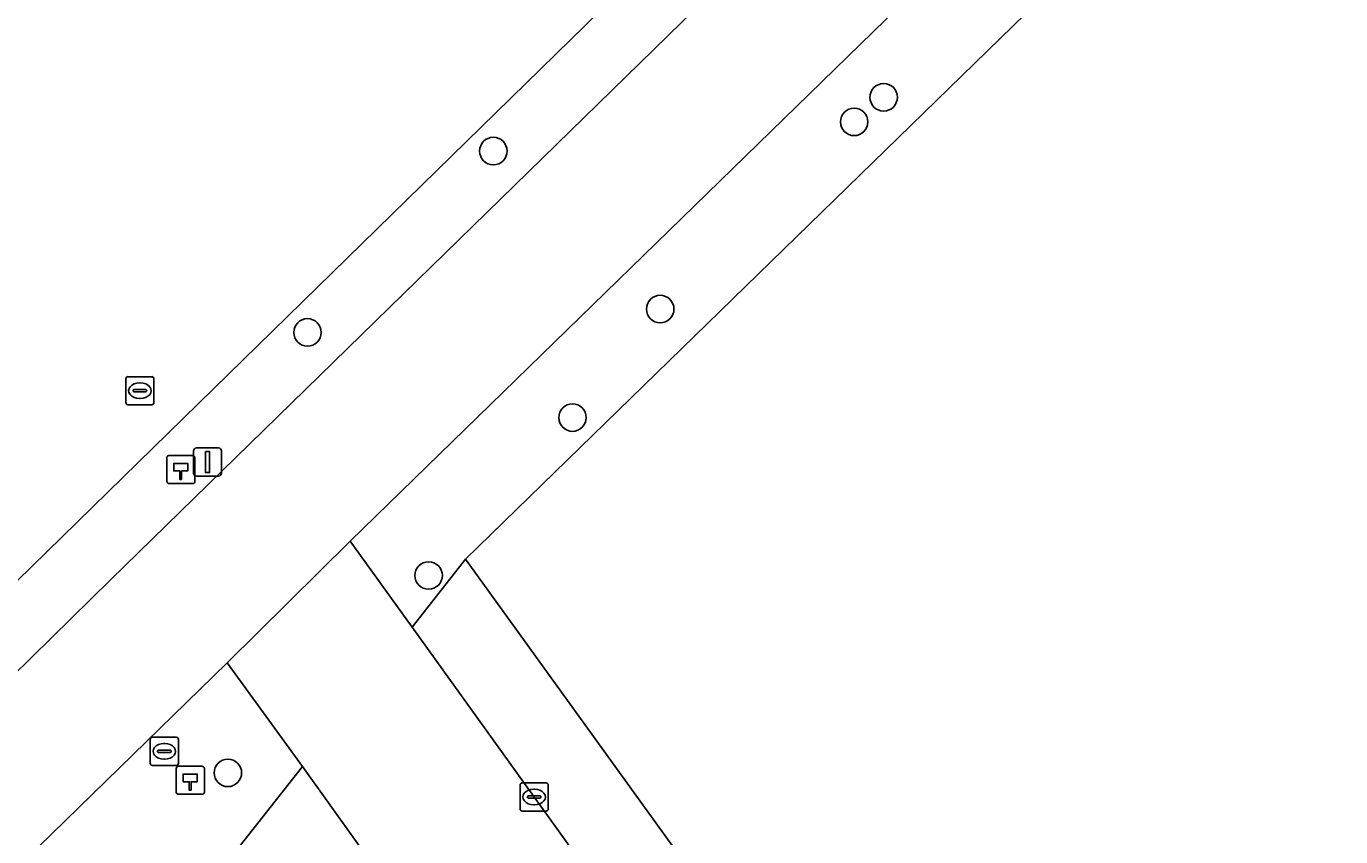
# Model space of a CAD drawing. Extents: x 160203 to 161530, y 379528 to 381797.
# Drawn here: x 160563.53 to 160610.35, y 380266.76 to 380295.64 of the extents above; entities that cross this region are included whole.
import ezdxf

# ---------------------------------------------------------------- set-up
doc = ezdxf.new("R2010")
doc.units = 0
for name, color, linetype in [('IMGEO_Boom', 7, 'Continuous'), ('IMGEO_Brandkraan', 7, 'Continuous'), ('IMGEO_Grasland_agrarisch', 7, 'Continuous'), ('IMGEO_Groenvoorziening', 7, 'Continuous'), ('IMGEO_Hectometerpaal', 7, 'Continuous'), ('IMGEO_Kolk', 7, 'Continuous'), ('IMGEO_Lichtmast', 7, 'Continuous'), ('IMGEO_Loofbos', 7, 'Continuous'), ('IMGEO_Rijbaan_lokaal_gesloten', 7, 'Continuous'), ('IMGEO_Rijbaan_lokaal_open', 7, 'Continuous'), ('IMGEO_Rioolput', 7, 'Continuous')]:
    doc.layers.add(name, color=color, linetype=linetype)

msp = doc.modelspace()

# ---------------------------------------------------------------- linework, layer by layer
at = {"layer": 'IMGEO_Boom'}
for centre in [(160594.068, 380293.109), (160593.018, 380292.232), (160580.164, 380291.195), (160586.109, 380285.564), (160573.546, 380284.732), (160582.984, 380281.694), (160577.859, 380276.066), (160570.71, 380269.032)]:
    msp.add_circle(centre, 0.489, dxfattribs=at)
at = {"layer": 'IMGEO_Brandkraan'}
for p, q in [((160567.944, 380269.375), (160567.944, 380270.227)), ((160568.019, 380270.301), (160568.871, 380270.301)), ((160568.432, 380270.081), (160568.457, 380270.081)), ((160568.945, 380270.227), (160568.945, 380269.375)), ((160568.203, 380269.795), (160568.203, 380269.807)), ((160568.641, 380269.758), (160568.243, 380269.758)), ((160568.246, 380269.844), (160568.644, 380269.844)), ((160568.455, 380269.521), (160568.43, 380269.521)), ((160568.687, 380269.807), (160568.687, 380269.795)), ((160568.871, 380269.301), (160568.019, 380269.301))]:
    msp.add_line(p, q, dxfattribs=at)
for points in [[(160567.944, 380269.375), (160567.944, 380270.227)], [(160568.019, 380270.301), (160568.871, 380270.301)], [(160568.945, 380270.227), (160568.945, 380269.375)], [(160568.871, 380269.301), (160568.019, 380269.301)]]:
    msp.add_lwpolyline(points, dxfattribs=at)
for centre, radius, start, end in [((160568.021, 380270.225), 0.0765, 91.552, 178.448), ((160568.021, 380270.225), 0.0765, 91.552, 178.448), ((160568.869, 380270.225), 0.0765, 1.552, 88.448), ((160568.869, 380270.225), 0.0765, 1.552, 88.448), ((160568.243, 380269.804), 0.0403, 85.8775, 175.7526), ((160568.24, 380269.794), 0.0366, 178.938, 274.7102), ((160568.644, 380269.801), 0.043, 264.8664, 352.4533), ((160568.648, 380269.806), 0.0386, 1.7309, 96.639), ((160568.021, 380269.377), 0.0765, 181.552, 268.448), ((160568.021, 380269.377), 0.0765, 181.552, 268.448), ((160568.869, 380269.377), 0.0765, 271.552, 358.448), ((160568.869, 380269.377), 0.0765, 271.552, 358.448)]:
    msp.add_arc(centre, radius, start, end, dxfattribs=at)
for centre, major_axis, ratio, start_param, end_param in [((160568.431, 380269.801), (-0.387, 0.002), 0.722429, 4.712389, 7.853982), ((160568.456, 380269.801), (-0.39, 0.002), 0.717154, 1.570796, 4.712389)]:
    msp.add_ellipse(centre, major_axis=major_axis, ratio=ratio, start_param=start_param, end_param=end_param, dxfattribs=at)
at = {"layer": 'IMGEO_Grasland_agrarisch'}
msp.add_lwpolyline([(160488.277, 380202.965), (160500, 380213.958), (160536.75, 380250), (160569.661, 380282.195), (160629.018, 380340.261), (160630.625, 380341.833), (160648.01, 380358.075), (160657.083, 380367.013), (160675.122, 380384.279)], dxfattribs=at)
msp.add_lwpolyline([(160619.313, 380253.224), (160628.774, 380260.098), (160645.498, 380272.28), (160656.594, 380280), (160664.524, 380285.097), (160671.979, 380289.384), (160678.189, 380293.45), (160701.495, 380309.798), (160702.134, 380310.246), (160696.741, 380331.079), (160690.808, 380361.12), (160688.364, 380372.978), (160686.649, 380381.299), (160684.755, 380379.444), (160669.796, 380364.794), (160669.214, 380365.192), (160648.432, 380344.766), (160635.981, 380332.105), (160633.581, 380329.665), (160579.176, 380276.648), (160598.4, 380250), (160604.065, 380242.146), (160614.876, 380250)], close=True, dxfattribs=at)
at = {"layer": 'IMGEO_Groenvoorziening'}
for points in [[(160510.208, 380221.207), (160539.872, 380250), (160562.314, 380271.783), (160566.525, 380275.918), (160630.06, 380337.968), (160629.856, 380339.438), (160632.26, 380342.116), (160634.263, 380342.088), (160702.246, 380407.884), (160701.696, 380410.432), (160707.022, 380415.538), (160709.258, 380414.816), (160745.866, 380450.916), (160745.676, 380453.359), (160747.469, 380455.397), (160750.157, 380455.122), (160780.468, 380484.645)], [(160675.122, 380384.279), (160657.083, 380367.013), (160648.01, 380358.075), (160630.625, 380341.833), (160629.018, 380340.261), (160569.661, 380282.195), (160536.75, 380250), (160500, 380213.958), (160488.277, 380202.965), (160488.562, 380200.197), (160488.407, 380197.734), (160488.152, 380196.695), (160486.931, 380194.917), (160473.383, 380174.058), (160474.259, 380173.105), (160482.896, 380187.806)], [(160542.254, 380238.197), (160549.683, 380245.449), (160570.804, 380266.005), (160573.362, 380269.257), (160570.681, 380272.953), (160547.144, 380250), (160544.665, 380247.582), (160544.771, 380246.235), (160541.789, 380243.306), (160540.499, 380243.503), (160508.082, 380211.756)]]:
    msp.add_lwpolyline(points, dxfattribs=at)
at = {"layer": 'IMGEO_Hectometerpaal'}
for p, q in [((160568.534, 380280.26), (160568.534, 380279.419)), ((160568.534, 380280.26), (160568.534, 380279.419)), ((160569.45, 380280.344), (160568.609, 380280.344)), ((160569.45, 380280.344), (160568.609, 380280.344)), ((160569.534, 380279.428), (160569.534, 380280.269)), ((160569.534, 380279.428), (160569.534, 380280.269)), ((160568.618, 380279.344), (160569.459, 380279.344)), ((160568.618, 380279.344), (160569.459, 380279.344)), ((160568.87, 380269.185), (160568.87, 380268.344)), ((160568.87, 380269.185), (160568.87, 380268.344)), ((160569.786, 380269.269), (160568.945, 380269.269)), ((160569.786, 380269.269), (160568.945, 380269.269)), ((160569.87, 380268.353), (160569.87, 380269.194)), ((160569.87, 380268.353), (160569.87, 380269.194)), ((160568.954, 380268.269), (160569.795, 380268.269)), ((160568.954, 380268.269), (160569.795, 380268.269))]:
    msp.add_line(p, q, dxfattribs=at)
for points in [[(160569.059, 380279.488), (160568.999, 380279.488), (160568.999, 380279.793), (160568.779, 380279.793), (160568.779, 380280.062), (160569.279, 380280.062), (160569.279, 380279.793), (160569.059, 380279.793), (160569.059, 380279.488)], [(160569.395, 380268.413), (160569.335, 380268.413), (160569.335, 380268.718), (160569.115, 380268.718), (160569.115, 380268.987), (160569.615, 380268.987), (160569.615, 380268.718), (160569.395, 380268.718), (160569.395, 380268.413)]]:
    msp.add_lwpolyline(points, dxfattribs=at)
for centre, start, end in [((160568.612, 380280.266), 92.4484, 184.2845), ((160568.612, 380280.266), 92.4484, 184.2845), ((160569.456, 380280.266), 2.4484, 94.2845), ((160569.456, 380280.266), 2.4484, 94.2845), ((160568.612, 380279.422), 182.4484, 274.2845), ((160568.612, 380279.422), 182.4484, 274.2845), ((160569.456, 380279.422), 272.4484, 4.2845), ((160569.456, 380279.422), 272.4484, 4.2845), ((160568.948, 380269.191), 92.4484, 184.2845), ((160568.948, 380269.191), 92.4484, 184.2845), ((160569.792, 380269.191), 2.4484, 94.2845), ((160569.792, 380269.191), 2.4484, 94.2845), ((160568.948, 380268.347), 182.4484, 274.2845), ((160568.948, 380268.347), 182.4484, 274.2845), ((160569.792, 380268.347), 272.4484, 4.2845), ((160569.792, 380268.347), 272.4484, 4.2845)]:
    msp.add_arc(centre, 0.0779, start, end, dxfattribs=at)
at = {"layer": 'IMGEO_Kolk'}
for p, q in [((160581.118, 380267.748), (160581.118, 380268.6)), ((160581.193, 380268.674), (160582.045, 380268.674)), ((160581.606, 380268.454), (160581.631, 380268.454)), ((160582.119, 380268.6), (160582.119, 380267.748)), ((160581.377, 380268.168), (160581.377, 380268.18)), ((160581.815, 380268.131), (160581.417, 380268.131)), ((160581.42, 380268.217), (160581.818, 380268.217)), ((160581.861, 380268.18), (160581.861, 380268.168)), ((160582.045, 380267.674), (160581.193, 380267.674)), ((160581.629, 380267.894), (160581.604, 380267.894))]:
    msp.add_line(p, q, dxfattribs=at)
for points in [[(160581.118, 380267.748), (160581.118, 380268.6)], [(160581.193, 380268.674), (160582.045, 380268.674)], [(160582.119, 380268.6), (160582.119, 380267.748)], [(160582.045, 380267.674), (160581.193, 380267.674)]]:
    msp.add_lwpolyline(points, dxfattribs=at)
for centre, radius, start, end in [((160581.195, 380268.598), 0.0765, 91.552, 178.448), ((160581.195, 380268.598), 0.0765, 91.552, 178.448), ((160582.043, 380268.598), 0.0765, 1.552, 88.448), ((160582.043, 380268.598), 0.0765, 1.552, 88.448), ((160581.417, 380268.177), 0.0403, 85.8775, 175.7526), ((160581.414, 380268.167), 0.0366, 178.938, 274.7102), ((160581.818, 380268.174), 0.043, 264.8664, 352.4533), ((160581.822, 380268.179), 0.0386, 1.7309, 96.639), ((160581.195, 380267.75), 0.0765, 181.552, 268.448), ((160581.195, 380267.75), 0.0765, 181.552, 268.448), ((160582.043, 380267.75), 0.0765, 271.552, 358.448), ((160582.043, 380267.75), 0.0765, 271.552, 358.448)]:
    msp.add_arc(centre, radius, start, end, dxfattribs=at)
for centre, major_axis, ratio, start_param, end_param in [((160581.605, 380268.174), (-0.387, 0.002), 0.722429, 4.712389, 7.853982), ((160581.63, 380268.174), (-0.39, 0.002), 0.717154, 1.570796, 4.712389)]:
    msp.add_ellipse(centre, major_axis=major_axis, ratio=ratio, start_param=start_param, end_param=end_param, dxfattribs=at)
at = {"layer": 'IMGEO_Lichtmast'}
for p, q in [((160569.487, 380279.712), (160569.487, 380280.512)), ((160569.487, 380280.512), (160569.487, 380279.712)), ((160569.587, 380280.612), (160570.377, 380280.612)), ((160570.377, 380280.612), (160569.587, 380280.612)), ((160570.477, 380280.512), (160570.477, 380279.712)), ((160570.477, 380279.712), (160570.477, 380280.512)), ((160570.377, 380279.612), (160569.587, 380279.612)), ((160569.587, 380279.612), (160570.377, 380279.612))]:
    msp.add_line(p, q, dxfattribs=at)
msp.add_lwpolyline([(160569.907, 380280.487), (160570.057, 380280.487), (160570.057, 380279.737), (160569.907, 380279.737), (160569.907, 380280.487)], dxfattribs=at)
for centre, start, end in [((160569.587, 380280.512), 90, 180), ((160569.587, 380280.512), 90, 180), ((160570.377, 380280.512), 0, 90), ((160570.377, 380280.512), 360, 90), ((160569.587, 380279.712), 180, 270), ((160569.587, 380279.712), 180, 270), ((160570.377, 380279.712), 270, 0), ((160570.377, 380279.712), 270, 0)]:
    msp.add_arc(centre, 0.1, start, end, dxfattribs=at)
at = {"layer": 'IMGEO_Loofbos'}
for points in [[(160699.481, 380398.593), (160634.911, 380335.612), (160633.665, 380334.398), (160575.069, 380277.293), (160577.271, 380274.226), (160579.176, 380276.648), (160633.581, 380329.665), (160635.981, 380332.105), (160648.432, 380344.766), (160669.214, 380365.192)], [(160627.796, 380250), (160627.481, 380250.519), (160626.402, 380251.611), (160625.731, 380252.113), (160625.011, 380252.542), (160623.457, 380253.165), (160622.64, 380253.351), (160620.97, 380253.462), (160619.313, 380253.224), (160614.876, 380250), (160604.065, 380242.146), (160598.4, 380250), (160579.176, 380276.648), (160577.271, 380274.226), (160594.667, 380250), (160603.466, 380237.747)], [(160620.919, 380203.629), (160618.605, 380206.899), (160594.333, 380189.136), (160575.672, 380215.009), (160599.849, 380232.562), (160587.202, 380249.921), (160573.362, 380269.257), (160570.804, 380266.005), (160582.632, 380250), (160593.458, 380235.35), (160569.386, 380217.98), (160565.038, 380214.842), (160593.422, 380174.377), (160594.235, 380173.217), (160601.914, 380162.597), (160617.929, 380140.449), (160659.204, 380084.561)]]:
    msp.add_lwpolyline(points, dxfattribs=at)
at = {"layer": 'IMGEO_Rijbaan_lokaal_gesloten'}
msp.add_lwpolyline([(160594.667, 380250), (160577.271, 380274.226), (160575.069, 380277.293), (160570.681, 380272.953), (160573.362, 380269.257), (160587.202, 380249.921), (160599.849, 380232.562), (160605.929, 380236.925)], dxfattribs=at)
at = {"layer": 'IMGEO_Rijbaan_lokaal_open'}
for points in [[(160508.082, 380211.756), (160540.499, 380243.503), (160541.789, 380243.306), (160544.771, 380246.235), (160544.665, 380247.582), (160547.144, 380250), (160570.681, 380272.953), (160575.069, 380277.293), (160633.665, 380334.398), (160634.911, 380335.612), (160699.481, 380398.593), (160757.446, 380455.035), (160785.591, 380482.492), (160789.169, 380485.872), (160789.092, 380485.998), (160785.49, 380489.977), (160783.869, 380488.232)], [(160780.468, 380484.645), (160750.157, 380455.122), (160747.469, 380455.397), (160745.676, 380453.359), (160745.866, 380450.916), (160709.258, 380414.816), (160707.022, 380415.538), (160701.696, 380410.432), (160702.246, 380407.884), (160634.263, 380342.088), (160632.26, 380342.116), (160629.856, 380339.438), (160630.06, 380337.968), (160566.525, 380275.918), (160562.314, 380271.783), (160539.872, 380250), (160510.208, 380221.207)]]:
    msp.add_lwpolyline(points, dxfattribs=at)
at = {"layer": 'IMGEO_Rioolput'}
for p, q in [((160567.073, 380282.227), (160567.073, 380283.079)), ((160567.148, 380283.153), (160568, 380283.153)), ((160568.074, 380283.079), (160568.074, 380282.227)), ((160567.332, 380282.647), (160567.332, 380282.659)), ((160567.77, 380282.61), (160567.372, 380282.61)), ((160567.375, 380282.696), (160567.773, 380282.696)), ((160567.561, 380282.933), (160567.586, 380282.933)), ((160567.816, 380282.659), (160567.816, 380282.647)), ((160568, 380282.153), (160567.148, 380282.153)), ((160567.584, 380282.373), (160567.559, 380282.373))]:
    msp.add_line(p, q, dxfattribs=at)
for points in [[(160567.073, 380282.227), (160567.073, 380283.079)], [(160567.148, 380283.153), (160568, 380283.153)], [(160568.074, 380283.079), (160568.074, 380282.227)], [(160568, 380282.153), (160567.148, 380282.153)]]:
    msp.add_lwpolyline(points, dxfattribs=at)
for centre, radius, start, end in [((160567.15, 380283.077), 0.0765, 91.552, 178.448), ((160567.15, 380283.077), 0.0765, 91.552, 178.448), ((160567.998, 380283.077), 0.0765, 1.552, 88.448), ((160567.998, 380283.077), 0.0765, 1.552, 88.448), ((160567.372, 380282.656), 0.0403, 85.8775, 175.7526), ((160567.369, 380282.646), 0.0366, 178.938, 274.7102), ((160567.773, 380282.653), 0.043, 264.8664, 352.4533), ((160567.777, 380282.658), 0.0386, 1.7309, 96.639), ((160567.15, 380282.229), 0.0765, 181.552, 268.448), ((160567.15, 380282.229), 0.0765, 181.552, 268.448), ((160567.998, 380282.229), 0.0765, 271.552, 358.448), ((160567.998, 380282.229), 0.0765, 271.552, 358.448)]:
    msp.add_arc(centre, radius, start, end, dxfattribs=at)
for centre, major_axis, ratio, start_param, end_param in [((160567.56, 380282.653), (-0.387, 0.002), 0.722429, 4.712389, 7.853982), ((160567.585, 380282.653), (-0.39, 0.002), 0.717154, 1.570796, 4.712389)]:
    msp.add_ellipse(centre, major_axis=major_axis, ratio=ratio, start_param=start_param, end_param=end_param, dxfattribs=at)

doc.saveas('drawing.dxf')
